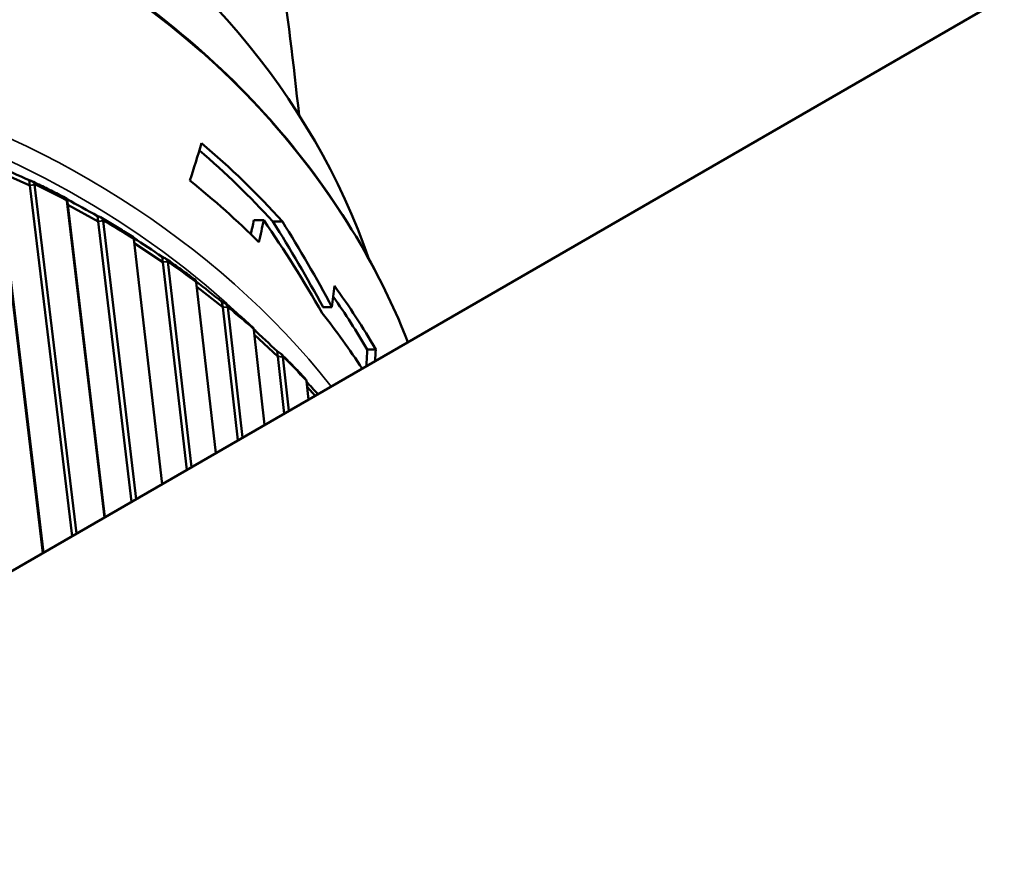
# Model space of a CAD drawing. Header units: millimetres. Extents: x 0 to 4686, y -120 to 1682.
# Tile 365 of 558: x 2094 to 2107, y 816 to 827. Entities that reach past the tile are written whole.
import ezdxf

# ---------------------------------------------------------------- set-up
doc = ezdxf.new("R2010")
doc.units = ezdxf.units.MM
doc.header["$LTSCALE"] = 2
doc.layers.add('Sichtbar (ISO)', color=7, linetype='Continuous', lineweight=50)
doc.layers.add('Sichtbar schmal (ISO)', color=7, linetype='Continuous', lineweight=35)

msp = doc.modelspace()

# ---------------------------------------------------------------- linework, layer by layer
at = {"layer": 'Sichtbar (ISO)'}
for p, q in [((2088.6582, 816.63), (2120.692, 835.1247)), ((2094.3804, 819.9337), (2093.7613, 825.0715)), ((2094.3898, 819.9391), (2093.7775, 825.0199)), ((2094.2066, 824.8257), (2093.7775, 825.0199)), ((2094.2066, 824.8257), (2094.1966, 824.8977)), ((2094.769, 820.1581), (2094.2066, 824.8257)), ((2094.2706, 824.8409), (2094.8305, 820.1936)), ((2095.2015, 820.4078), (2094.7018, 824.6251)), ((2094.7128, 824.5723), (2094.7027, 824.6443)), ((2095.2059, 820.4103), (2094.7128, 824.5723)), ((2095.1194, 824.3482), (2094.7128, 824.5723)), ((2095.1194, 824.3482), (2095.1093, 824.4202)), ((2095.1845, 824.3591), (2095.6237, 820.6516)), ((2097.1926, 824.3653), (2097.3234, 824.3667)), ((2095.5616, 820.6157), (2095.1194, 824.3482)), ((2097.4454, 824.3468), (2097.5723, 824.3481)), ((2095.9714, 820.8523), (2095.5912, 824.1131)), ((2095.9781, 823.8072), (2095.5975, 824.0591)), ((2095.9781, 823.8072), (2095.9681, 823.8791)), ((2096.3005, 821.0423), (2095.9781, 823.8072)), ((2096.0439, 823.8135), (2096.3628, 821.0783)), ((2096.6846, 821.264), (2096.4232, 823.5392)), ((2096.7769, 823.2062), (2096.43, 823.4799)), ((2096.7769, 823.2062), (2096.7669, 823.2782)), ((2096.9804, 821.4348), (2096.7769, 823.2062)), ((2096.843, 823.208), (2097.0425, 821.4707)), ((2098.1131, 823.2054), (2098.2326, 823.2067)), ((2097.3359, 821.6401), (2097.1923, 822.9072)), ((2097.5103, 822.5494), (2097.1998, 822.8411)), ((2097.5103, 822.5494), (2097.5003, 822.6214)), ((2097.5963, 821.7904), (2097.5103, 822.5494)), ((2097.5762, 822.5466), (2097.6578, 821.8259)), ((2098.703, 822.6432), (2098.8155, 822.6444)), ((2097.9205, 821.9776), (2097.8932, 822.2214)), ((2098.0073, 822.0277), (2097.9016, 822.1462))]:
    msp.add_line(p, q, dxfattribs=at)
for centre, major_axis, ratio, start_param, end_param in [((2086.4616, 820.3744), (12.6773, 1.7679), 0.8318334, 0.1639595, 0.8082482), ((2083.2003, 843.7611), (-7.3426, 25.6654), 0.4810134, 3.7597852, 3.7875221), ((2086.8753, 817.4077), (-13.024, -1.8162), 0.8318334, 3.6592346, 3.7764468), ((2086.8753, 817.4077), (13.123, 1.83), 0.8318334, 0.5116603, 0.6396962), ((2093.9876, 824.9546), (-0.8114, 0.3683), 0.0399126, 4.4701476, 5.0052021), ((2086.9742, 816.6986), (-13.123, -1.83), 0.8318334, 3.704591, 3.8090258), ((2094.9116, 824.4921), (-0.769, 0.4249), 0.0383444, 4.4736135, 5.008668), ((1940.0659, 832.4929), (157.6413, -3.8506), 0.3773698, 6.2078929, 6.2110579), ((1936.439, 832.5606), (161.3842, -3.9417), 0.3773696, 6.2082796, 6.2131479), ((2087.4195, 813.5048), (0.4475, -16.6592), 0.7921534, 2.1652937, 2.2595511), ((2087.3959, 813.6741), (0.5698, -16.9812), 0.7710687, 2.1406463, 2.2242892), ((2087.3959, 813.6741), (0.5742, -17.1103), 0.7710687, 2.1356264, 2.2183075), ((2095.783, 823.9652), (-0.7212, 0.4786), 0.0364323, 4.4770991, 5.0092031), ((2096.5957, 823.3775), (-0.6686, 0.529), 0.0341338, 4.4805631, 5.002868), ((1884.373, 831.2366), (214.0577, -5.2239), 0.3773675, 6.2484028, 6.2519432), ((2086.8753, 817.4077), (13.123, 1.83), 0.8318334, 0.3267277, 0.4158949), ((2086.8753, 817.4077), (13.024, 1.8162), 0.8318334, 0.330695, 0.4052409), ((2086.9742, 816.6986), (13.123, 1.83), 0.8318334, 0.3739451, 0.4538373), ((2097.3442, 822.7331), (-0.6114, 0.5758), 0.0314112, 4.4839487, 4.9938751), ((1855.1686, 829.4615), (243.5664, -5.9518), 0.3773674, 6.2713545, 6.2737554), ((1851.8838, 829.4672), (246.9598, -6.0343), 0.3773673, 6.2730634, 6.2747214), ((2098.0235, 822.0363), (-0.5501, 0.6186), 0.0282367, 4.7073541, 4.9819642)]:
    msp.add_ellipse(centre, major_axis=major_axis, ratio=ratio, start_param=start_param, end_param=end_param, dxfattribs=at)
for points, knots in [([(2099.2449, 822.7422), (2099.0816, 823.1558), (2098.8884, 823.5598), (2098.0743, 824.9974), (2097.2772, 825.9536), (2095.3517, 827.5946), (2094.2223, 828.2781), (2091.7454, 829.3023), (2090.3976, 829.642), (2087.6209, 829.9424), (2086.1923, 829.9027), (2083.3994, 829.4476), (2082.0355, 829.0322), (2079.5109, 827.8671), (2078.3504, 827.1177), (2076.3518, 825.3604), (2075.5135, 824.353), (2074.2461, 822.1833), (2073.816, 821.0218), (2073.445, 818.8787), (2073.4278, 817.9041), (2073.5609, 816.9503)], [3.4939321, 3.4939321, 3.4939321, 3.4939321, 3.6131817, 3.6131817, 3.9317971, 3.9317971, 4.2517391, 4.2517391, 4.5725553, 4.5725553, 4.8937215, 4.8937215, 5.2149612, 5.2149612, 5.5360928, 5.5360928, 5.8568014, 5.8568014, 6.176526, 6.176526, 6.4368943, 6.4368943, 6.4368943, 6.4368943]), ([(2094.2706, 824.841), (2094.2705, 824.8416), (2094.2704, 824.8422), (2094.2703, 824.8428), (2094.2687, 824.855), (2094.2604, 824.8676), (2094.2368, 824.8856), (2094.2166, 824.8934), (2094.1966, 824.8977)], [0.143052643, 0.143052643, 0.143052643, 0.143052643, 0.143393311, 0.143393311, 0.143393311, 0.150034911, 0.150034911, 0.157564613, 0.157564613, 0.157564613, 0.157564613]), ([(2094.6997, 824.6523), (2094.669, 824.6684), (2094.6382, 824.6844), (2094.5764, 824.7163), (2094.5455, 824.7321), (2094.4834, 824.7635), (2094.4522, 824.779), (2094.3898, 824.81), (2094.3585, 824.8253), (2094.2958, 824.8558), (2094.2643, 824.8709), (2094.2328, 824.886)], [4.154258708, 4.154258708, 4.154258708, 4.154258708, 4.162578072, 4.162578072, 4.170897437, 4.170897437, 4.179216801, 4.179216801, 4.187536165, 4.187536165, 4.195855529, 4.195855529, 4.195855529, 4.195855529]), ([(2094.7027, 824.6443), (2094.7007, 824.651), (2094.6993, 824.6541), (2094.699, 824.648), (2094.6999, 824.6391), (2094.7016, 824.627), (2094.7017, 824.6263), (2094.7018, 824.6257), (2094.7019, 824.6251)], [0.129222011, 0.129222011, 0.129222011, 0.129222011, 0.13675171, 0.13675171, 0.143393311, 0.143393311, 0.143393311, 0.143733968, 0.143733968, 0.143733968, 0.143733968]), ([(2095.1845, 824.3591), (2095.1844, 824.3597), (2095.1844, 824.3603), (2095.1843, 824.361), (2095.1826, 824.3731), (2095.1742, 824.3861), (2095.1503, 824.4055), (2095.1297, 824.4146), (2095.1093, 824.4202)], [0.143052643, 0.143052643, 0.143052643, 0.143052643, 0.143393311, 0.143393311, 0.143393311, 0.150034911, 0.150034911, 0.157564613, 0.157564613, 0.157564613, 0.157564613]), ([(2095.5867, 824.14), (2095.558, 824.1582), (2095.5293, 824.1762), (2095.4716, 824.212), (2095.4427, 824.2298), (2095.3847, 824.2652), (2095.3556, 824.2828), (2095.2972, 824.3178), (2095.2679, 824.3352), (2095.2091, 824.3698), (2095.1797, 824.3869), (2095.1501, 824.404)], [4.07177581, 4.07177581, 4.07177581, 4.07177581, 4.080019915, 4.080019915, 4.08826402, 4.08826402, 4.096508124, 4.096508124, 4.104752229, 4.104752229, 4.112996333, 4.112996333, 4.112996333, 4.112996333]), ([(2095.5867, 824.1399), (2095.5868, 824.1399), (2095.587, 824.1395), (2095.5878, 824.136), (2095.5892, 824.1272), (2095.5909, 824.115), (2095.591, 824.1144), (2095.5911, 824.1138), (2095.5912, 824.1131)], [0.1348584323, 0.1348584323, 0.1348584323, 0.1348584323, 0.1367517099, 0.1367517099, 0.1433933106, 0.1433933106, 0.1433933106, 0.143733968, 0.143733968, 0.143733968, 0.143733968]), ([(2096.0439, 823.8135), (2096.0438, 823.8141), (2096.0438, 823.8148), (2096.0437, 823.8154), (2096.042, 823.8276), (2096.0336, 823.841), (2096.0094, 823.8618), (2095.9886, 823.8722), (2095.9681, 823.8791)], [0.143052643, 0.143052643, 0.143052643, 0.143052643, 0.143393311, 0.143393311, 0.143393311, 0.150034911, 0.150034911, 0.157564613, 0.157564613, 0.157564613, 0.157564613]), ([(2096.417, 823.5657), (2096.3906, 823.5857), (2096.3641, 823.6055), (2096.3109, 823.645), (2096.2842, 823.6646), (2096.2306, 823.7038), (2096.2037, 823.7232), (2096.1497, 823.7619), (2096.1226, 823.7812), (2096.0681, 823.8195), (2096.0408, 823.8386), (2096.0134, 823.8576)], [3.98930096, 3.98930096, 3.98930096, 3.98930096, 3.997466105, 3.997466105, 4.005631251, 4.005631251, 4.013796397, 4.013796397, 4.021961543, 4.021961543, 4.030126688, 4.030126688, 4.030126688, 4.030126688]), ([(2096.417, 823.5657), (2096.4173, 823.5655), (2096.4176, 823.5652), (2096.4193, 823.562), (2096.4213, 823.5533), (2096.423, 823.5411), (2096.4231, 823.5405), (2096.4232, 823.5399), (2096.4233, 823.5392)], [0.1355510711, 0.1355510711, 0.1355510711, 0.1355510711, 0.1367517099, 0.1367517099, 0.1433933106, 0.1433933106, 0.1433933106, 0.143733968, 0.143733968, 0.143733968, 0.143733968]), ([(2096.843, 823.208), (2096.8429, 823.2086), (2096.8428, 823.2093), (2096.8427, 823.2099), (2096.841, 823.222), (2096.8326, 823.2359), (2096.8083, 823.2582), (2096.7875, 823.2699), (2096.7669, 823.2782)], [0.143052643, 0.143052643, 0.143052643, 0.143052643, 0.143393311, 0.143393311, 0.143393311, 0.150034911, 0.150034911, 0.157564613, 0.157564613, 0.157564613, 0.157564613]), ([(2097.1851, 822.9331), (2097.1611, 822.9547), (2097.137, 822.9762), (2097.0885, 823.019), (2097.0642, 823.0403), (2097.0153, 823.0828), (2096.9907, 823.1039), (2096.9414, 823.146), (2096.9166, 823.167), (2096.8669, 823.2087), (2096.8419, 823.2295), (2096.8168, 823.2502)], [3.906828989, 3.906828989, 3.906828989, 3.906828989, 3.914913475, 3.914913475, 3.922997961, 3.922997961, 3.931082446, 3.931082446, 3.939166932, 3.939166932, 3.947251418, 3.947251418, 3.947251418, 3.947251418]), ([(2097.1851, 822.9331), (2097.1853, 822.933), (2097.1854, 822.9328), (2097.1879, 822.93), (2097.1904, 822.9213), (2097.1921, 822.9091), (2097.1922, 822.9085), (2097.1923, 822.9078), (2097.1923, 822.9072)], [0.1363249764, 0.1363249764, 0.1363249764, 0.1363249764, 0.1367517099, 0.1367517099, 0.1433933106, 0.1433933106, 0.1433933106, 0.143733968, 0.143733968, 0.143733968, 0.143733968]), ([(2097.5762, 822.5467), (2097.5761, 822.5473), (2097.576, 822.5479), (2097.5759, 822.5485), (2097.5742, 822.5607), (2097.5658, 822.575), (2097.5416, 822.5988), (2097.5208, 822.6118), (2097.5003, 822.6214)], [0.143052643, 0.143052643, 0.143052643, 0.143052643, 0.143393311, 0.143393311, 0.143393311, 0.150034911, 0.150034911, 0.157564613, 0.157564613, 0.157564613, 0.157564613]), ([(2097.8857, 822.2464), (2097.8642, 822.2694), (2097.8426, 822.2924), (2097.7991, 822.3382), (2097.7772, 822.361), (2097.7333, 822.4065), (2097.7112, 822.4291), (2097.6668, 822.4742), (2097.6445, 822.4967), (2097.5997, 822.5416), (2097.5772, 822.5639), (2097.5545, 822.5861)], [3.8243539, 3.8243539, 3.8243539, 3.8243539, 3.832358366, 3.832358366, 3.840362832, 3.840362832, 3.848367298, 3.848367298, 3.856371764, 3.856371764, 3.864376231, 3.864376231, 3.864376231, 3.864376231]), ([(2097.8857, 822.2464), (2097.8886, 822.2431), (2097.8914, 822.2347), (2097.893, 822.2233), (2097.893, 822.2227), (2097.8931, 822.2221), (2097.8932, 822.2214)], [0.1371786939, 0.1371786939, 0.1371786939, 0.1371786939, 0.1433933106, 0.1433933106, 0.1433933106, 0.143733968, 0.143733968, 0.143733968, 0.143733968])]:
    msp.add_open_spline(points, degree=3, knots=knots, dxfattribs=at)
msp.add_open_spline([(2097.7944, 825.7655), (2097.7219, 826.4397), (2097.6369, 827.1201), (2097.5417, 827.8032)], degree=3, dxfattribs=at)
at = {"layer": 'Sichtbar schmal (ISO)'}
for centre, major_axis, start_param, end_param in [((2086.6839, 818.7803), (13.123, 1.83), 0.1998852, 3.1415927), ((2087.1131, 815.7019), (-13.123, -1.83), 3.5976959, 6.1213144), ((2087.1285, 815.592), (12.9249, 1.8024), 0.5820375, 2.5595551), ((2087.2059, 815.0365), (-13.2879, -1.853), 4.0020844, 4.0405202), ((2087.2059, 815.0365), (-13.2879, -1.853), 3.9194109, 3.9578467), ((2087.2059, 815.0365), (-13.2879, -1.853), 3.8367374, 3.8751732), ((2087.2059, 815.0365), (-13.2879, -1.853), 3.7540639, 3.7924998), ((2087.1285, 815.592), (12.9249, 1.8024), 0.5544538, 0.5713587), ((2087.1285, 815.592), (12.9249, 1.8024), 0.5258648, 0.525866), ((2087.2059, 815.0365), (-13.2879, -1.853), 3.6713904, 3.7098263)]:
    msp.add_ellipse(centre, major_axis=major_axis, ratio=0.8318334, start_param=start_param, end_param=end_param, dxfattribs=at)
for points, knots in [([(2094.2066, 824.8257), (2094.2137, 824.8275), (2094.2207, 824.8292), (2094.2278, 824.8309), (2094.2349, 824.8326), (2094.242, 824.8343), (2094.2492, 824.8359), (2094.2563, 824.8376), (2094.2634, 824.8393), (2094.2706, 824.841)], [0, 0, 0, 0, 0.33333333, 0.33333333, 0.33333333, 0.66666667, 0.66666667, 0.66666667, 0.99959904, 0.99959904, 0.99959904, 0.99959904]), ([(2094.7128, 824.5723), (2094.7115, 824.5782), (2094.7103, 824.5841), (2094.7091, 824.59), (2094.7079, 824.5958), (2094.7067, 824.6017), (2094.7055, 824.6075), (2094.7043, 824.6133), (2094.7031, 824.6192), (2094.7019, 824.625)], [0, 0, 0, 0, 0.33333333, 0.33333333, 0.33333333, 0.66666667, 0.66666667, 0.66666667, 0.99885976, 0.99885976, 0.99885976, 0.99885976]), ([(2095.1194, 824.3482), (2095.1266, 824.3495), (2095.1338, 824.3507), (2095.141, 824.352), (2095.1482, 824.3532), (2095.1554, 824.3544), (2095.1627, 824.3555), (2095.1699, 824.3567), (2095.1772, 824.3579), (2095.1845, 824.3591)], [0, 0, 0, 0, 0.33333333, 0.33333333, 0.33333333, 0.66666667, 0.66666667, 0.66666667, 0.99959888, 0.99959888, 0.99959888, 0.99959888]), ([(2095.9781, 823.8072), (2095.9854, 823.8079), (2095.9926, 823.8087), (2095.9999, 823.8094), (2096.0072, 823.8101), (2096.0145, 823.8108), (2096.0219, 823.8115), (2096.0292, 823.8122), (2096.0366, 823.8128), (2096.0439, 823.8135)], [0, 0, 0, 0, 0.33333333, 0.33333333, 0.33333333, 0.66666667, 0.66666667, 0.66666667, 0.99959878, 0.99959878, 0.99959878, 0.99959878]), ([(2096.7769, 823.2062), (2096.7842, 823.2065), (2096.7915, 823.2067), (2096.7988, 823.2069), (2096.8061, 823.2071), (2096.8135, 823.2073), (2096.8208, 823.2075), (2096.8282, 823.2076), (2096.8356, 823.2078), (2096.843, 823.208)], [0, 0, 0, 0, 0.33333333, 0.33333333, 0.33333333, 0.66666667, 0.66666667, 0.66666667, 0.99959878, 0.99959878, 0.99959878, 0.99959878]), ([(2097.5103, 822.5494), (2097.5176, 822.5492), (2097.5249, 822.5489), (2097.5322, 822.5486), (2097.5395, 822.5483), (2097.5468, 822.548), (2097.5541, 822.5477), (2097.5615, 822.5473), (2097.5688, 822.547), (2097.5762, 822.5467)], [0, 0, 0, 0, 0.33333333, 0.33333333, 0.33333333, 0.66666667, 0.66666667, 0.66666667, 0.99959878, 0.99959878, 0.99959878, 0.99959878])]:
    msp.add_open_spline(points, degree=3, knots=knots, dxfattribs=at)

doc.saveas('drawing.dxf')
